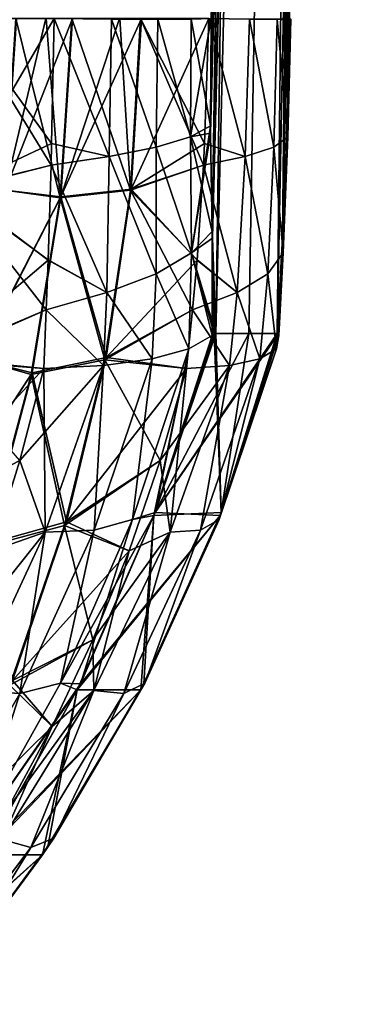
# Model space of a CAD drawing. Header units: millimetres. Extents: x -39 to 39, y -2 to 145.
# Tile 614 of 656: x 36.99 to 38.17, y 0.18 to 3.5. Entities that reach past the tile are written whole.
import ezdxf

# ---------------------------------------------------------------- set-up
doc = ezdxf.new("R2010")
doc.units = ezdxf.units.MM
doc.header["$LTSCALE"] = 65.185185
for name, color, linetype in [('193', 7, 'CONTINUOUS'), ('195', 7, 'CONTINUOUS'), ('231', 7, 'CONTINUOUS'), ('264', 7, 'CONTINUOUS'), ('265', 7, 'CONTINUOUS'), ('266', 7, 'CONTINUOUS'), ('367', 7, 'CONTINUOUS'), ('369', 7, 'CONTINUOUS'), ('370', 7, 'CONTINUOUS'), ('371', 7, 'CONTINUOUS'), ('373', 7, 'CONTINUOUS'), ('375', 7, 'CONTINUOUS'), ('376', 7, 'CONTINUOUS'), ('377', 7, 'CONTINUOUS')]:
    doc.layers.add(name, color=color, linetype=linetype)

msp = doc.modelspace()

# ---------------------------------------------------------------- linework, layer by layer
at = {"layer": '193', "linetype": 'Continuous'}
for points in [[(37.6381, 3.1404, -5.9515), (37.64, 3.5023, -5.9797), (38.0369, 18, -5.0076), (37.6381, 3.1404, -5.9515)], [(37.6382, 3.1162, -5.9479), (37.6381, 3.1404, -5.9515), (38.0369, 18, -5.0076), (37.6382, 3.1162, -5.9479)], [(37.6438, 2.7844, -5.875), (37.6382, 3.1162, -5.9479), (38.0369, 18, -5.0076), (37.6438, 2.7844, -5.875)], [(37.6444, 2.7623, -5.8687), (37.6438, 2.7844, -5.875), (38.0369, 18, -5.0076), (37.6444, 2.7623, -5.8687)], [(37.6563, 2.4394, -5.7546), (37.6444, 2.7623, -5.8687), (38.0369, 18, -5.0076), (37.6563, 2.4394, -5.7546)], [(37.7676, 2.4394, -4.9723), (37.6563, 2.4394, -5.7546), (38.0369, 18, -5.0076), (37.7676, 2.4394, -4.9723)], [(37.8626, 2.4394, -4.1877), (37.7676, 2.4394, -4.9723), (38.0369, 18, -5.0076), (37.8626, 2.4394, -4.1877)], [(37.8806, 2.7614, -4.0746), (37.8626, 2.4394, -4.1877), (38.1672, 18, -3.8915), (37.8806, 2.7614, -4.0746)], [(38.1672, 18, -3.8915), (37.8626, 2.4394, -4.1877), (38.0369, 18, -5.0076), (38.1672, 18, -3.8915)], [(37.8817, 2.7843, -4.0682), (37.8806, 2.7614, -4.0746), (38.1672, 18, -3.8915), (37.8817, 2.7843, -4.0682)], [(37.8951, 3.1153, -3.9965), (37.8817, 2.7843, -4.0682), (38.1672, 18, -3.8915), (37.8951, 3.1153, -3.9965)], [(37.8959, 3.1403, -3.993), (37.8951, 3.1153, -3.9965), (38.1672, 18, -3.8915), (37.8959, 3.1403, -3.993)], [(38.0358, 10.7311, -3.9292), (37.8959, 3.1403, -3.993), (38.1672, 18, -3.8915), (38.0358, 10.7311, -3.9292)], [(37.9051, 3.5023, -3.966), (37.8959, 3.1403, -3.993), (38.0358, 10.7311, -3.9292), (37.9051, 3.5023, -3.966)]]:
    msp.add_3dface(points, dxfattribs=at)
at = {"layer": '195', "linetype": 'Continuous'}
for points in [[(37.6381, 3.1403, 5.9513), (37.6382, 3.1153, 5.9476), (37.8739, 18, 6.1195), (37.6381, 3.1403, 5.9513)], [(37.7567, 10.7311, 6.0491), (37.6381, 3.1403, 5.9513), (37.8739, 18, 6.1195), (37.7567, 10.7311, 6.0491)], [(37.6382, 3.1153, 5.9476), (37.6438, 2.7843, 5.8749), (37.8739, 18, 6.1195), (37.6382, 3.1153, 5.9476)], [(37.6438, 2.7843, 5.8749), (37.6444, 2.7614, 5.8685), (37.8739, 18, 6.1195), (37.6438, 2.7843, 5.8749)], [(37.6444, 2.7614, 5.8685), (37.6563, 2.4394, 5.7546), (37.8739, 18, 6.1195), (37.6444, 2.7614, 5.8685)], [(37.6563, 2.4394, 5.7546), (37.7676, 2.4394, 4.972), (38.0369, 18, 5.0076), (37.6563, 2.4394, 5.7546)], [(37.8739, 18, 6.1195), (37.6563, 2.4394, 5.7546), (38.0369, 18, 5.0076), (37.8739, 18, 6.1195)], [(37.7676, 2.4394, 4.972), (37.8626, 2.4394, 4.1877), (38.0369, 18, 5.0076), (37.7676, 2.4394, 4.972)], [(37.8626, 2.4394, 4.1877), (37.8806, 2.7623, 4.0744), (38.0369, 18, 5.0076), (37.8626, 2.4394, 4.1877)], [(37.8806, 2.7623, 4.0744), (37.8817, 2.7844, 4.0681), (38.0369, 18, 5.0076), (37.8806, 2.7623, 4.0744)], [(37.8817, 2.7844, 4.0681), (37.8952, 3.1162, 3.9963), (38.0369, 18, 5.0076), (37.8817, 2.7844, 4.0681)], [(37.8952, 3.1162, 3.9963), (37.896, 3.1404, 3.9927), (38.0369, 18, 5.0076), (37.8952, 3.1162, 3.9963)], [(37.896, 3.1404, 3.9927), (37.9051, 3.5023, 3.966), (38.0369, 18, 5.0076), (37.896, 3.1404, 3.9927)], [(37.64, 3.5023, 5.9797), (37.6381, 3.1403, 5.9513), (37.7567, 10.7311, 6.0491), (37.64, 3.5023, 5.9797)]]:
    msp.add_3dface(points, dxfattribs=at)
at = {"layer": '231', "linetype": 'Continuous'}
for points in [[(37.4473, 1.8262, 5.7907), (37.6737, 1.8356, 4.0988), (37.65, 2.4377, 5.7925), (37.4473, 1.8262, 5.7907)], [(37.6431, 2.4328, 5.8288), (37.4473, 1.8262, 5.7907), (37.65, 2.4377, 5.7925), (37.6431, 2.4328, 5.8288)], [(37.6563, 2.4394, -5.7546), (37.7676, 2.4394, -4.9723), (37.4509, 1.8356, -5.7915), (37.6563, 2.4394, -5.7546)], [(37.65, 2.4377, -5.7925), (37.6563, 2.4394, -5.7546), (37.4509, 1.8356, -5.7915), (37.65, 2.4377, -5.7925)], [(37.7676, 2.4394, -4.9723), (37.8626, 2.4394, -4.1877), (37.4509, 1.8356, -5.7915), (37.7676, 2.4394, -4.9723)], [(37.8626, 2.4394, -4.1877), (37.8664, 2.4377, -4.1494), (37.4509, 1.8356, -5.7915), (37.8626, 2.4394, -4.1877)], [(37.4509, 1.8356, -5.7915), (37.8664, 2.4377, -4.1494), (37.6701, 1.8262, -4.0987), (37.4509, 1.8356, -5.7915)], [(37.6431, 2.4328, -5.8288), (37.65, 2.4377, -5.7925), (37.4509, 1.8356, -5.7915), (37.6431, 2.4328, -5.8288)], [(37.6737, 1.8356, 4.0988), (37.6563, 2.4394, 5.7546), (37.65, 2.4377, 5.7925), (37.6737, 1.8356, 4.0988)], [(37.7676, 2.4394, 4.972), (37.6563, 2.4394, 5.7546), (37.6737, 1.8356, 4.0988), (37.7676, 2.4394, 4.972)], [(37.8664, 2.4377, -4.1494), (37.869, 2.4328, -4.1125), (37.6701, 1.8262, -4.0987), (37.8664, 2.4377, -4.1494)], [(37.8626, 2.4394, 4.1877), (37.7676, 2.4394, 4.972), (37.6737, 1.8356, 4.0988), (37.8626, 2.4394, 4.1877)], [(37.8626, 2.4394, 4.1877), (37.6737, 1.8356, 4.0988), (37.8664, 2.4377, 4.1494), (37.8626, 2.4394, 4.1877)], [(37.6737, 1.8356, 4.0988), (37.869, 2.4328, 4.1125), (37.8664, 2.4377, 4.1494), (37.6737, 1.8356, 4.0988)], [(37.4509, 1.8356, -5.7915), (37.6701, 1.8262, -4.0987), (37.1989, 1.2582, -5.7253), (37.4509, 1.8356, -5.7915)], [(37.6737, 1.8356, 4.0988), (37.4473, 1.8262, 5.7907), (37.4132, 1.2582, 4.0976), (37.6737, 1.8356, 4.0988)], [(37.1989, 1.2582, -5.7253), (37.6701, 1.8262, -4.0987), (37.1886, 1.2377, -5.7223), (37.1989, 1.2582, -5.7253)], [(37.1886, 1.2377, -5.7223), (37.6701, 1.8262, -4.0987), (37.4025, 1.2377, -4.0978), (37.1886, 1.2377, -5.7223)], [(37.4025, 1.2377, 4.0978), (37.4473, 1.8262, 5.7907), (37.1886, 1.2377, 5.7223), (37.4025, 1.2377, 4.0978)], [(37.1886, 1.2377, 5.7223), (37.4473, 1.8262, 5.7907), (37.1989, 1.2582, 5.7253), (37.1886, 1.2377, 5.7223)], [(37.4025, 1.2377, -4.0978), (37.6701, 1.8262, -4.0987), (37.4132, 1.2583, -4.0976), (37.4025, 1.2377, -4.0978)], [(37.4132, 1.2582, 4.0976), (37.4473, 1.8262, 5.7907), (37.4025, 1.2377, 4.0978), (37.4132, 1.2582, 4.0976)], [(36.8887, 0.7077, -5.6313), (37.4025, 1.2377, -4.0978), (36.8718, 0.6811, -5.626), (36.8887, 0.7077, -5.6313)], [(36.8718, 0.6811, -5.626), (37.4025, 1.2377, -4.0978), (37.0715, 0.6811, -4.1088), (36.8718, 0.6811, -5.626)], [(37.0715, 0.6811, 4.1088), (37.1886, 1.2377, 5.7223), (36.8718, 0.6811, 5.626), (37.0715, 0.6811, 4.1088)], [(36.8718, 0.6811, 5.626), (37.1886, 1.2377, 5.7223), (36.8887, 0.7077, 5.6313), (36.8718, 0.6811, 5.626)], [(37.1886, 1.2377, -5.7223), (37.4025, 1.2377, -4.0978), (36.8887, 0.7077, -5.6313), (37.1886, 1.2377, -5.7223)], [(37.0715, 0.6811, -4.1088), (37.4025, 1.2377, -4.0978), (37.0893, 0.7078, -4.1081), (37.0715, 0.6811, -4.1088)], [(37.0892, 0.7077, 4.1081), (37.1886, 1.2377, 5.7223), (37.0715, 0.6811, 4.1088), (37.0892, 0.7077, 4.1081)], [(37.4025, 1.2377, 4.0978), (37.1886, 1.2377, 5.7223), (37.0892, 0.7077, 4.1081), (37.4025, 1.2377, 4.0978)], [(36.522, 0.1909, -5.5134), (37.0715, 0.6811, -4.1088), (36.4997, 0.163, -5.5061), (36.522, 0.1909, -5.5134)], [(36.4997, 0.163, -5.5061), (37.0715, 0.6811, -4.1088), (36.6811, 0.163, -4.1284), (36.4997, 0.163, -5.5061)], [(36.8718, 0.6811, -5.626), (37.0715, 0.6811, -4.1088), (36.522, 0.1909, -5.5134), (36.8718, 0.6811, -5.626)], [(36.6811, 0.163, -4.1284), (37.0715, 0.6811, -4.1088), (36.7047, 0.1911, -4.1271), (36.6811, 0.163, -4.1284)], [(37.0715, 0.6811, 4.1088), (36.8718, 0.6811, 5.626), (36.7045, 0.1909, 4.1271), (37.0715, 0.6811, 4.1088)]]:
    msp.add_3dface(points, dxfattribs=at)
at = {"layer": '264', "linetype": 'Continuous'}
for points in [[(36.797, 3.5023, -7.1831), (37.0998, 3.0074, -6.8728), (36.7687, 2.923, -7.1546), (36.797, 3.5023, -7.1831)], [(36.797, 3.5023, -7.1831), (37.1099, 3.5023, -6.904), (37.1017, 3.0812, -6.8807), (36.797, 3.5023, -7.1831)], [(37.0998, 3.0074, -6.8728), (36.797, 3.5023, -7.1831), (37.1017, 3.0812, -6.8807), (37.0998, 3.0074, -6.8728)], [(37.0998, 3.0074, -6.8728), (37.09, 2.688, -6.8249), (36.7687, 2.923, -7.1546), (37.0998, 3.0074, -6.8728)], [(36.7687, 2.923, -7.1546), (37.0837, 2.5203, -6.7911), (36.6991, 2.3511, -7.0829), (36.7687, 2.923, -7.1546)], [(37.09, 2.688, -6.8249), (37.0837, 2.5203, -6.7911), (36.7687, 2.923, -7.1546), (37.09, 2.688, -6.8249)], [(37.0837, 2.5203, -6.7911), (37.0756, 2.3218, -6.7427), (36.6991, 2.3511, -7.0829), (37.0837, 2.5203, -6.7911)], [(36.6991, 2.3511, -7.0829), (37.0756, 2.3218, -6.7427), (36.9941, 2.0116, -6.7028), (36.6991, 2.3511, -7.0829)]]:
    msp.add_3dface(points, dxfattribs=at)
at = {"layer": '265', "linetype": 'Continuous'}
for points in [[(36.9435, 2.924, 1.7062), (36.9814, 3.5023, 1.6931), (37.1306, 2.8977, 2.1677), (36.9435, 2.924, 1.7062)], [(37.1724, 3.5023, -2.1547), (37.0828, 3.5023, -1.9542), (36.9453, 2.924, -1.7114), (37.1724, 3.5023, -2.1547)], [(37.1724, 3.5023, -2.1547), (36.9453, 2.924, -1.7114), (37.1332, 2.9007, -2.1725), (37.1724, 3.5023, -2.1547)], [(37.0828, 3.5023, -1.9542), (36.9832, 3.5023, -1.6982), (36.9453, 2.924, -1.7114), (37.0828, 3.5023, -1.9542)], [(36.9814, 3.5023, 1.6931), (37.0833, 3.5023, 1.9554), (37.1306, 2.8977, 2.1677), (36.9814, 3.5023, 1.6931)], [(37.0833, 3.5023, 1.9554), (37.1701, 3.5023, 2.1498), (37.1306, 2.8977, 2.1677), (37.0833, 3.5023, 1.9554)], [(37.1306, 2.8977, 2.1677), (37.1701, 3.5023, 2.1498), (37.3676, 2.923, 2.6056), (37.1306, 2.8977, 2.1677)], [(37.4051, 3.5023, -2.5901), (37.3314, 3.5023, -2.4628), (37.1332, 2.9007, -2.1725), (37.4051, 3.5023, -2.5901)], [(37.3708, 2.9273, -2.61), (37.4051, 3.5023, -2.5901), (37.1332, 2.9007, -2.1725), (37.3708, 2.9273, -2.61)], [(37.3314, 3.5023, -2.4628), (37.1724, 3.5023, -2.1547), (37.1332, 2.9007, -2.1725), (37.3314, 3.5023, -2.4628)], [(37.1701, 3.5023, 2.1498), (37.3317, 3.5023, 2.4635), (37.3676, 2.923, 2.6056), (37.1701, 3.5023, 2.1498)], [(37.3317, 3.5023, 2.4635), (37.4023, 3.5023, 2.5854), (37.3676, 2.923, 2.6056), (37.3317, 3.5023, 2.4635)], [(37.4023, 3.5023, 2.5854), (37.6144, 3.0074, 2.9635), (37.3676, 2.923, 2.6056), (37.4023, 3.5023, 2.5854)], [(37.6323, 3.5023, -2.9359), (37.4051, 3.5023, -2.5901), (37.3708, 2.9273, -2.61), (37.6323, 3.5023, -2.9359)], [(37.6323, 3.5023, -2.9359), (37.3708, 2.9273, -2.61), (37.6183, 3.0804, -2.9565), (37.6323, 3.5023, -2.9359)], [(37.4023, 3.5023, 2.5854), (37.6323, 3.5023, 2.9359), (37.6183, 3.0812, 2.9564), (37.4023, 3.5023, 2.5854)], [(37.6144, 3.0074, 2.9635), (37.4023, 3.5023, 2.5854), (37.6183, 3.0812, 2.9564), (37.6144, 3.0074, 2.9635)], [(37.6183, 3.0804, -2.9565), (37.3708, 2.9273, -2.61), (37.6144, 3.0074, -2.9635), (37.6183, 3.0804, -2.9565)], [(37.6144, 3.0074, 2.9635), (37.5926, 2.688, 3.0073), (37.3676, 2.923, 2.6056), (37.6144, 3.0074, 2.9635)], [(37.6144, 3.0074, -2.9635), (37.3708, 2.9273, -2.61), (37.5926, 2.6873, -3.0074), (37.6144, 3.0074, -2.9635)], [(36.8496, 2.353, 1.7397), (36.9435, 2.924, 1.7062), (37.1306, 2.8977, 2.1677), (36.8496, 2.353, 1.7397)], [(36.9453, 2.924, -1.7114), (36.8515, 2.353, -1.745), (37.1332, 2.9007, -2.1725), (36.9453, 2.924, -1.7114)], [(37.2862, 2.3594, -2.6607), (37.3708, 2.9273, -2.61), (37.1332, 2.9007, -2.1725), (37.2862, 2.3594, -2.6607)], [(37.3708, 2.9273, -2.61), (37.2862, 2.3594, -2.6607), (37.5926, 2.6873, -3.0074), (37.3708, 2.9273, -2.61)], [(37.0325, 2.3013, 2.214), (36.8496, 2.353, 1.7397), (37.1306, 2.8977, 2.1677), (37.0325, 2.3013, 2.214)], [(37.1332, 2.9007, -2.1725), (36.8515, 2.353, -1.745), (37.0361, 2.3072, -2.2184), (37.1332, 2.9007, -2.1725)], [(37.0325, 2.3013, 2.214), (37.1306, 2.8977, 2.1677), (37.2817, 2.3511, 2.6569), (37.0325, 2.3013, 2.214)], [(37.2862, 2.3594, -2.6607), (37.1332, 2.9007, -2.1725), (37.0361, 2.3072, -2.2184), (37.2862, 2.3594, -2.6607)], [(37.1306, 2.8977, 2.1677), (37.3676, 2.923, 2.6056), (37.2817, 2.3511, 2.6569), (37.1306, 2.8977, 2.1677)], [(37.3676, 2.923, 2.6056), (37.5777, 2.5203, 3.0383), (37.2817, 2.3511, 2.6569), (37.3676, 2.923, 2.6056)], [(37.5926, 2.688, 3.0073), (37.5777, 2.5203, 3.0383), (37.3676, 2.923, 2.6056), (37.5926, 2.688, 3.0073)], [(37.5926, 2.6873, -3.0074), (37.2862, 2.3594, -2.6607), (37.5777, 2.5202, -3.0383), (37.5926, 2.6873, -3.0074)], [(37.5777, 2.5203, 3.0383), (37.5575, 2.3218, 3.0829), (37.2817, 2.3511, 2.6569), (37.5777, 2.5203, 3.0383)], [(37.2862, 2.3594, -2.6607), (37.5575, 2.3218, -3.0829), (37.5777, 2.5202, -3.0383), (37.2862, 2.3594, -2.6607)], [(37.152, 1.8046, -2.7411), (37.2862, 2.3594, -2.6607), (37.0361, 2.3072, -2.2184), (37.152, 1.8046, -2.7411)], [(37.152, 1.8046, -2.7411), (37.5575, 2.3218, -3.0829), (37.2862, 2.3594, -2.6607), (37.152, 1.8046, -2.7411)], [(36.7007, 1.7953, 1.7929), (36.8496, 2.353, 1.7397), (37.0325, 2.3013, 2.214), (36.7007, 1.7953, 1.7929)], [(36.8515, 2.353, -1.745), (36.7026, 1.7953, -1.7983), (37.0361, 2.3072, -2.2184), (36.8515, 2.353, -1.745)], [(37.0325, 2.3013, 2.214), (37.2817, 2.3511, 2.6569), (37.1456, 1.7926, 2.7383), (37.0325, 2.3013, 2.214)], [(37.1456, 1.7926, 2.7383), (37.2817, 2.3511, 2.6569), (37.4684, 2.0116, 3.1003), (37.1456, 1.7926, 2.7383)], [(37.2817, 2.3511, 2.6569), (37.5575, 2.3218, 3.0829), (37.4684, 2.0116, 3.1003), (37.2817, 2.3511, 2.6569)], [(36.8767, 1.7202, 2.2874), (36.7007, 1.7953, 1.7929), (37.0325, 2.3013, 2.214), (36.8767, 1.7202, 2.2874)], [(37.0361, 2.3072, -2.2184), (36.7026, 1.7953, -1.7983), (36.8819, 1.7287, -2.2914), (37.0361, 2.3072, -2.2184)], [(36.8767, 1.7202, 2.2874), (37.0325, 2.3013, 2.214), (37.1456, 1.7926, 2.7383), (36.8767, 1.7202, 2.2874)], [(37.152, 1.8046, -2.7411), (37.0361, 2.3072, -2.2184), (36.8819, 1.7287, -2.2914), (37.152, 1.8046, -2.7411)], [(37.4684, 2.0116, -3.1003), (37.5575, 2.3218, -3.0829), (37.152, 1.8046, -2.7411), (37.4684, 2.0116, -3.1003)], [(37.363, 1.7063, 3.1251), (37.1456, 1.7926, 2.7383), (37.4684, 2.0116, 3.1003), (37.363, 1.7063, 3.1251)], [(37.363, 1.7063, -3.1251), (37.4684, 2.0116, -3.1003), (37.152, 1.8046, -2.7411), (37.363, 1.7063, -3.1251)], [(36.9696, 1.2689, -2.8504), (37.152, 1.8046, -2.7411), (36.8819, 1.7287, -2.2914), (36.9696, 1.2689, -2.8504)], [(36.9696, 1.2689, -2.8504), (37.363, 1.7063, -3.1251), (37.152, 1.8046, -2.7411), (36.9696, 1.2689, -2.8504)], [(36.8767, 1.7202, 2.2874), (37.1456, 1.7926, 2.7383), (36.9605, 1.2535, 2.8489), (36.8767, 1.7202, 2.2874)], [(36.9605, 1.2535, 2.8489), (37.1456, 1.7926, 2.7383), (37.2414, 1.4069, 3.1567), (36.9605, 1.2535, 2.8489)], [(37.2414, 1.4069, 3.1567), (37.1456, 1.7926, 2.7383), (37.363, 1.7063, 3.1251), (37.2414, 1.4069, 3.1567)], [(37.2414, 1.4069, -3.1566), (37.363, 1.7063, -3.1251), (36.9696, 1.2689, -2.8504), (37.2414, 1.4069, -3.1566)], [(37.1034, 1.1144, 3.194), (36.9605, 1.2535, 2.8489), (37.2414, 1.4069, 3.1567), (37.1034, 1.1144, 3.194)], [(37.1035, 1.1145, -3.194), (37.2414, 1.4069, -3.1566), (36.9696, 1.2689, -2.8504), (37.1035, 1.1145, -3.194)], [(36.741, 0.7579, -2.9875), (37.1035, 1.1145, -3.194), (36.9696, 1.2689, -2.8504), (36.741, 0.7579, -2.9875)], [(36.9491, 0.8298, 3.2364), (36.9605, 1.2535, 2.8489), (37.1034, 1.1144, 3.194), (36.9491, 0.8298, 3.2364)], [(36.9492, 0.8299, -3.2364), (37.1035, 1.1145, -3.194), (36.741, 0.7579, -2.9875), (36.9492, 0.8299, -3.2364)]]:
    msp.add_3dface(points, dxfattribs=at)
at = {"layer": '266', "linetype": 'Continuous'}
for points in [[(37.1099, 3.5023, 6.904), (36.8009, 3.5023, 7.1794), (36.773, 2.9273, 7.1512), (37.1099, 3.5023, 6.904)], [(37.1099, 3.5023, 6.904), (36.773, 2.9273, 7.1512), (37.1017, 3.0804, 6.8806), (37.1099, 3.5023, 6.904)], [(37.1017, 3.0804, 6.8806), (36.773, 2.9273, 7.1512), (37.0998, 3.0074, 6.8728), (37.1017, 3.0804, 6.8806)], [(37.0998, 3.0074, 6.8728), (36.773, 2.9273, 7.1512), (37.09, 2.6873, 6.8247), (37.0998, 3.0074, 6.8728)], [(36.773, 2.9273, 7.1512), (36.7044, 2.3594, 7.0803), (37.09, 2.6873, 6.8247), (36.773, 2.9273, 7.1512)], [(37.09, 2.6873, 6.8247), (36.7044, 2.3594, 7.0803), (37.0837, 2.5202, 6.791), (37.09, 2.6873, 6.8247)], [(36.7044, 2.3594, 7.0803), (37.0756, 2.3218, 6.7427), (37.0837, 2.5202, 6.791), (36.7044, 2.3594, 7.0803)], [(36.5956, 1.8046, 6.9679), (37.0756, 2.3218, 6.7427), (36.7044, 2.3594, 7.0803), (36.5956, 1.8046, 6.9679)], [(36.9941, 2.0116, 6.7028), (37.0756, 2.3218, 6.7427), (36.5956, 1.8046, 6.9679), (36.9941, 2.0116, 6.7028)], [(36.8988, 1.7063, 6.6516), (36.9941, 2.0116, 6.7028), (36.5956, 1.8046, 6.9679), (36.8988, 1.7063, 6.6516)]]:
    msp.add_3dface(points, dxfattribs=at)
at = {"layer": '367', "linetype": 'Continuous'}
for points in [[(37.6323, 3.5023, -2.9359), (37.6183, 3.0804, -2.9565), (37.7553, 3.0366, -3.1966), (37.6323, 3.5023, -2.9359)], [(37.77, 3.5009, -3.1704), (37.6323, 3.5023, -2.9359), (37.7553, 3.0366, -3.1966), (37.77, 3.5009, -3.1704)], [(37.77, 3.5009, -3.1704), (37.7553, 3.0366, -3.1966), (37.8513, 3.0685, -3.4521), (37.77, 3.5009, -3.1704)], [(37.8632, 3.5004, -3.4259), (37.77, 3.5009, -3.1704), (37.8513, 3.0685, -3.4521), (37.8632, 3.5004, -3.4259)], [(37.8632, 3.5004, -3.4259), (37.8513, 3.0685, -3.4521), (37.8987, 3.1038, -3.7205), (37.8632, 3.5004, -3.4259)], [(37.9087, 3.5009, -3.6941), (37.8632, 3.5004, -3.4259), (37.8987, 3.1038, -3.7205), (37.9087, 3.5009, -3.6941)], [(37.8959, 3.1403, -3.993), (37.9051, 3.5023, -3.966), (37.9087, 3.5009, -3.6941), (37.8959, 3.1403, -3.993)], [(37.8959, 3.1403, -3.993), (37.9087, 3.5009, -3.6941), (37.8987, 3.1038, -3.7205), (37.8959, 3.1403, -3.993)], [(37.8951, 3.1153, -3.9965), (37.8959, 3.1403, -3.993), (37.8987, 3.1038, -3.7205), (37.8951, 3.1153, -3.9965)], [(37.8513, 3.0685, -3.4521), (37.8829, 2.7117, -3.7947), (37.8987, 3.1038, -3.7205), (37.8513, 3.0685, -3.4521)], [(37.8817, 2.7843, -4.0682), (37.8951, 3.1153, -3.9965), (37.8987, 3.1038, -3.7205), (37.8817, 2.7843, -4.0682)], [(37.8829, 2.7117, -3.7947), (37.8817, 2.7843, -4.0682), (37.8987, 3.1038, -3.7205), (37.8829, 2.7117, -3.7947)], [(37.6183, 3.0804, -2.9565), (37.6144, 3.0074, -2.9635), (37.7553, 3.0366, -3.1966), (37.6183, 3.0804, -2.9565)], [(37.7553, 3.0366, -3.1966), (37.8311, 2.6418, -3.5255), (37.8513, 3.0685, -3.4521), (37.7553, 3.0366, -3.1966)], [(37.8311, 2.6418, -3.5255), (37.8829, 2.7117, -3.7947), (37.8513, 3.0685, -3.4521), (37.8311, 2.6418, -3.5255)], [(37.6144, 3.0074, -2.9635), (37.728, 2.578, -3.2699), (37.7553, 3.0366, -3.1966), (37.6144, 3.0074, -2.9635)], [(37.728, 2.578, -3.2699), (37.8311, 2.6418, -3.5255), (37.7553, 3.0366, -3.1966), (37.728, 2.578, -3.2699)], [(37.6144, 3.0074, -2.9635), (37.5926, 2.6873, -3.0074), (37.728, 2.578, -3.2699), (37.6144, 3.0074, -2.9635)], [(37.8626, 2.4394, -4.1877), (37.8806, 2.7614, -4.0746), (37.8829, 2.7117, -3.7947), (37.8626, 2.4394, -4.1877)], [(37.8806, 2.7614, -4.0746), (37.8817, 2.7843, -4.0682), (37.8829, 2.7117, -3.7947), (37.8806, 2.7614, -4.0746)], [(37.8829, 2.7117, -3.7947), (37.8311, 2.6418, -3.5255), (37.8608, 2.388, -3.8415), (37.8829, 2.7117, -3.7947)], [(37.869, 2.4328, -4.1125), (37.8829, 2.7117, -3.7947), (37.8608, 2.388, -3.8415), (37.869, 2.4328, -4.1125)], [(37.8664, 2.4377, -4.1494), (37.8626, 2.4394, -4.1877), (37.8829, 2.7117, -3.7947), (37.8664, 2.4377, -4.1494)], [(37.869, 2.4328, -4.1125), (37.8664, 2.4377, -4.1494), (37.8829, 2.7117, -3.7947), (37.869, 2.4328, -4.1125)], [(37.5926, 2.6873, -3.0074), (37.5777, 2.5202, -3.0383), (37.728, 2.578, -3.2699), (37.5926, 2.6873, -3.0074)], [(37.8311, 2.6418, -3.5255), (37.728, 2.578, -3.2699), (37.8048, 2.3541, -3.5734), (37.8311, 2.6418, -3.5255)], [(37.8608, 2.388, -3.8415), (37.8311, 2.6418, -3.5255), (37.8048, 2.3541, -3.5734), (37.8608, 2.388, -3.8415)], [(37.728, 2.578, -3.2699), (37.5777, 2.5202, -3.0383), (37.7025, 2.3319, -3.3177), (37.728, 2.578, -3.2699)], [(37.8048, 2.3541, -3.5734), (37.728, 2.578, -3.2699), (37.7025, 2.3319, -3.3177), (37.8048, 2.3541, -3.5734)], [(37.5777, 2.5202, -3.0383), (37.5575, 2.3218, -3.0829), (37.7025, 2.3319, -3.3177), (37.5777, 2.5202, -3.0383)]]:
    msp.add_3dface(points, dxfattribs=at)
at = {"layer": '369', "linetype": 'Continuous'}
for points in [[(37.1017, 3.0812, -6.8807), (37.1099, 3.5023, -6.904), (37.2961, 3.0366, -6.6841), (37.1017, 3.0812, -6.8807)], [(37.1099, 3.5023, -6.904), (37.3036, 3.5009, -6.7132), (37.2961, 3.0366, -6.6841), (37.1099, 3.5023, -6.904)], [(37.3036, 3.5009, -6.7132), (37.455, 3.0685, -6.4621), (37.2961, 3.0366, -6.6841), (37.3036, 3.5009, -6.7132)], [(37.3036, 3.5009, -6.7132), (37.4598, 3.5004, -6.4905), (37.455, 3.0685, -6.4621), (37.3036, 3.5009, -6.7132)], [(37.4598, 3.5004, -6.4905), (37.5703, 3.1038, -6.2152), (37.455, 3.0685, -6.4621), (37.4598, 3.5004, -6.4905)], [(37.4598, 3.5004, -6.4905), (37.5731, 3.5009, -6.2433), (37.5703, 3.1038, -6.2152), (37.4598, 3.5004, -6.4905)], [(37.64, 3.5023, -5.9797), (37.6381, 3.1404, -5.9515), (37.5703, 3.1038, -6.2152), (37.64, 3.5023, -5.9797)], [(37.5731, 3.5009, -6.2433), (37.64, 3.5023, -5.9797), (37.5703, 3.1038, -6.2152), (37.5731, 3.5009, -6.2433)], [(37.6381, 3.1404, -5.9515), (37.5742, 2.7117, -6.1395), (37.5703, 3.1038, -6.2152), (37.6381, 3.1404, -5.9515)], [(37.6381, 3.1404, -5.9515), (37.6382, 3.1162, -5.9479), (37.5742, 2.7117, -6.1395), (37.6381, 3.1404, -5.9515)], [(37.5703, 3.1038, -6.2152), (37.5742, 2.7117, -6.1395), (37.455, 3.0685, -6.4621), (37.5703, 3.1038, -6.2152)], [(37.6382, 3.1162, -5.9479), (37.6438, 2.7844, -5.875), (37.5742, 2.7117, -6.1395), (37.6382, 3.1162, -5.9479)], [(37.0998, 3.0074, -6.8728), (37.1017, 3.0812, -6.8807), (37.2961, 3.0366, -6.6841), (37.0998, 3.0074, -6.8728)], [(37.455, 3.0685, -6.4621), (37.4545, 2.6418, -6.3861), (37.2961, 3.0366, -6.6841), (37.455, 3.0685, -6.4621)], [(37.5742, 2.7117, -6.1395), (37.4545, 2.6418, -6.3861), (37.455, 3.0685, -6.4621), (37.5742, 2.7117, -6.1395)], [(37.2887, 2.578, -6.6063), (37.0998, 3.0074, -6.8728), (37.2961, 3.0366, -6.6841), (37.2887, 2.578, -6.6063)], [(37.4545, 2.6418, -6.3861), (37.2887, 2.578, -6.6063), (37.2961, 3.0366, -6.6841), (37.4545, 2.6418, -6.3861)], [(37.09, 2.688, -6.8249), (37.0998, 3.0074, -6.8728), (37.2887, 2.578, -6.6063), (37.09, 2.688, -6.8249)], [(37.6438, 2.7844, -5.875), (37.6431, 2.4328, -5.8288), (37.5742, 2.7117, -6.1395), (37.6438, 2.7844, -5.875)], [(37.6438, 2.7844, -5.875), (37.65, 2.4377, -5.7925), (37.6431, 2.4328, -5.8288), (37.6438, 2.7844, -5.875)], [(37.6438, 2.7844, -5.875), (37.6444, 2.7623, -5.8687), (37.6563, 2.4394, -5.7546), (37.6438, 2.7844, -5.875)], [(37.6438, 2.7844, -5.875), (37.6563, 2.4394, -5.7546), (37.65, 2.4377, -5.7925), (37.6438, 2.7844, -5.875)], [(37.4545, 2.6418, -6.3861), (37.5742, 2.7117, -6.1395), (37.565, 2.3882, -6.0885), (37.4545, 2.6418, -6.3861)], [(37.5742, 2.7117, -6.1395), (37.6431, 2.4328, -5.8288), (37.565, 2.3882, -6.0885), (37.5742, 2.7117, -6.1395)], [(37.0837, 2.5203, -6.7911), (37.09, 2.688, -6.8249), (37.2887, 2.578, -6.6063), (37.0837, 2.5203, -6.7911)], [(37.2887, 2.578, -6.6063), (37.4545, 2.6418, -6.3861), (37.4415, 2.3541, -6.333), (37.2887, 2.578, -6.6063)], [(37.4415, 2.3541, -6.333), (37.4545, 2.6418, -6.3861), (37.565, 2.3882, -6.0885), (37.4415, 2.3541, -6.333)], [(37.0837, 2.5203, -6.7911), (37.2887, 2.578, -6.6063), (37.2765, 2.3318, -6.5535), (37.0837, 2.5203, -6.7911)], [(37.2765, 2.3318, -6.5535), (37.2887, 2.578, -6.6063), (37.4415, 2.3541, -6.333), (37.2765, 2.3318, -6.5535)], [(37.0756, 2.3218, -6.7427), (37.0837, 2.5203, -6.7911), (37.2765, 2.3318, -6.5535), (37.0756, 2.3218, -6.7427)]]:
    msp.add_3dface(points, dxfattribs=at)
at = {"layer": '370', "linetype": 'Continuous'}
for points in [[(37.6431, 2.4328, -5.8288), (37.4509, 1.8356, -5.7915), (37.565, 2.3882, -6.0885), (37.6431, 2.4328, -5.8288)], [(37.565, 2.3882, -6.0885), (37.4509, 1.8356, -5.7915), (37.3753, 1.8123, -6.0508), (37.565, 2.3882, -6.0885)], [(37.4415, 2.3541, -6.333), (37.565, 2.3882, -6.0885), (37.3753, 1.8123, -6.0508), (37.4415, 2.3541, -6.333)], [(37.0756, 2.3218, -6.7427), (37.2765, 2.3318, -6.5535), (37.0799, 1.7703, -6.5111), (37.0756, 2.3218, -6.7427)], [(37.0799, 1.7703, -6.5111), (37.2765, 2.3318, -6.5535), (37.2451, 1.7769, -6.2922), (37.0799, 1.7703, -6.5111)], [(37.2765, 2.3318, -6.5535), (37.4415, 2.3541, -6.333), (37.2451, 1.7769, -6.2922), (37.2765, 2.3318, -6.5535)], [(37.2451, 1.7769, -6.2922), (37.4415, 2.3541, -6.333), (37.3753, 1.8123, -6.0508), (37.2451, 1.7769, -6.2922)], [(36.9941, 2.0116, -6.7028), (37.0756, 2.3218, -6.7427), (37.0799, 1.7703, -6.5111), (36.9941, 2.0116, -6.7028)], [(36.8987, 1.7063, -6.6516), (36.9941, 2.0116, -6.7028), (37.0799, 1.7703, -6.5111), (36.8987, 1.7063, -6.6516)], [(37.4509, 1.8356, -5.7915), (37.1989, 1.2582, -5.7253), (37.3753, 1.8123, -6.0508), (37.4509, 1.8356, -5.7915)], [(37.1989, 1.2582, -5.7253), (37.1321, 1.2599, -5.9862), (37.3753, 1.8123, -6.0508), (37.1989, 1.2582, -5.7253)], [(37.1321, 1.2599, -5.9862), (37.2451, 1.7769, -6.2922), (37.3753, 1.8123, -6.0508), (37.1321, 1.2599, -5.9862)], [(36.8319, 1.2353, -6.4427), (36.8987, 1.7063, -6.6516), (37.0799, 1.7703, -6.5111), (36.8319, 1.2353, -6.4427)], [(36.8319, 1.2353, -6.4427), (37.0799, 1.7703, -6.5111), (36.995, 1.2255, -6.2244), (36.8319, 1.2353, -6.4427)], [(36.995, 1.2255, -6.2244), (37.0799, 1.7703, -6.5111), (37.2451, 1.7769, -6.2922), (36.995, 1.2255, -6.2244)], [(36.995, 1.2255, -6.2244), (37.2451, 1.7769, -6.2922), (37.1321, 1.2599, -5.9862), (36.995, 1.2255, -6.2244)], [(36.6945, 0.7061, -6.1328), (36.8319, 1.2353, -6.4427), (36.995, 1.2255, -6.2244), (36.6945, 0.7061, -6.1328)], [(37.1886, 1.2377, -5.7223), (36.8384, 0.7373, -5.8977), (37.1321, 1.2599, -5.9862), (37.1886, 1.2377, -5.7223)], [(36.8384, 0.7373, -5.8977), (36.995, 1.2255, -6.2244), (37.1321, 1.2599, -5.9862), (36.8384, 0.7373, -5.8977)], [(37.1886, 1.2377, -5.7223), (36.8887, 0.7077, -5.6313), (36.8384, 0.7373, -5.8977), (37.1886, 1.2377, -5.7223)], [(37.1989, 1.2582, -5.7253), (37.1886, 1.2377, -5.7223), (37.1321, 1.2599, -5.9862), (37.1989, 1.2582, -5.7253)], [(36.6945, 0.7061, -6.1328), (36.995, 1.2255, -6.2244), (36.8384, 0.7373, -5.8977), (36.6945, 0.7061, -6.1328)]]:
    msp.add_3dface(points, dxfattribs=at)
at = {"layer": '371', "linetype": 'Continuous'}
for points in [[(37.6701, 1.8262, -4.0987), (37.869, 2.4328, -4.1125), (37.8608, 2.388, -3.8415), (37.6701, 1.8262, -4.0987)], [(37.6701, 1.8262, -4.0987), (37.8608, 2.388, -3.8415), (37.6678, 1.8123, -3.8288), (37.6701, 1.8262, -4.0987)], [(37.8608, 2.388, -3.8415), (37.8048, 2.3541, -3.5734), (37.6678, 1.8123, -3.8288), (37.8608, 2.388, -3.8415)], [(37.5575, 2.3218, -3.0829), (37.4684, 2.0116, -3.1003), (37.7025, 2.3319, -3.3177), (37.5575, 2.3218, -3.0829)], [(37.7025, 2.3319, -3.3177), (37.4684, 2.0116, -3.1003), (37.5016, 1.7703, -3.3078), (37.7025, 2.3319, -3.3177)], [(37.6045, 1.7769, -3.5619), (37.7025, 2.3319, -3.3177), (37.5016, 1.7703, -3.3078), (37.6045, 1.7769, -3.5619)], [(37.8048, 2.3541, -3.5734), (37.7025, 2.3319, -3.3177), (37.6045, 1.7769, -3.5619), (37.8048, 2.3541, -3.5734)], [(37.6678, 1.8123, -3.8288), (37.8048, 2.3541, -3.5734), (37.6045, 1.7769, -3.5619), (37.6678, 1.8123, -3.8288)], [(37.4684, 2.0116, -3.1003), (37.363, 1.7063, -3.1251), (37.5016, 1.7703, -3.3078), (37.4684, 2.0116, -3.1003)], [(37.4132, 1.2583, -4.0976), (37.6701, 1.8262, -4.0987), (37.4162, 1.2599, -3.8283), (37.4132, 1.2583, -4.0976)], [(37.4162, 1.2599, -3.8283), (37.6701, 1.8262, -4.0987), (37.6678, 1.8123, -3.8288), (37.4162, 1.2599, -3.8283)], [(37.4162, 1.2599, -3.8283), (37.6678, 1.8123, -3.8288), (37.6045, 1.7769, -3.5619), (37.4162, 1.2599, -3.8283)], [(37.363, 1.7063, -3.1251), (37.2414, 1.4069, -3.1566), (37.5016, 1.7703, -3.3078), (37.363, 1.7063, -3.1251)], [(37.2414, 1.4069, -3.1566), (37.2443, 1.2353, -3.3097), (37.5016, 1.7703, -3.3078), (37.2414, 1.4069, -3.1566)], [(37.2443, 1.2353, -3.3097), (37.3454, 1.2255, -3.5627), (37.5016, 1.7703, -3.3078), (37.2443, 1.2353, -3.3097)], [(37.3454, 1.2255, -3.5627), (37.4162, 1.2599, -3.8283), (37.6045, 1.7769, -3.5619), (37.3454, 1.2255, -3.5627)], [(37.3454, 1.2255, -3.5627), (37.6045, 1.7769, -3.5619), (37.5016, 1.7703, -3.3078), (37.3454, 1.2255, -3.5627)], [(37.2414, 1.4069, -3.1566), (37.1035, 1.1145, -3.194), (37.2443, 1.2353, -3.3097), (37.2414, 1.4069, -3.1566)], [(36.9492, 0.8299, -3.2364), (36.935, 0.7327, -3.3211), (37.2443, 1.2353, -3.3097), (36.9492, 0.8299, -3.2364)], [(36.935, 0.7327, -3.3211), (37.0315, 0.7061, -3.5734), (37.2443, 1.2353, -3.3097), (36.935, 0.7327, -3.3211)], [(37.1035, 1.1145, -3.194), (36.9492, 0.8299, -3.2364), (37.2443, 1.2353, -3.3097), (37.1035, 1.1145, -3.194)], [(37.0315, 0.7061, -3.5734), (37.3454, 1.2255, -3.5627), (37.2443, 1.2353, -3.3097), (37.0315, 0.7061, -3.5734)], [(37.0893, 0.7078, -4.1081), (37.4025, 1.2377, -4.0978), (37.1096, 0.7373, -3.8378), (37.0893, 0.7078, -4.1081)], [(37.1096, 0.7373, -3.8378), (37.4132, 1.2583, -4.0976), (37.4162, 1.2599, -3.8283), (37.1096, 0.7373, -3.8378)], [(37.1096, 0.7373, -3.8378), (37.4162, 1.2599, -3.8283), (37.3454, 1.2255, -3.5627), (37.1096, 0.7373, -3.8378)], [(37.4025, 1.2377, -4.0978), (37.4132, 1.2583, -4.0976), (37.1096, 0.7373, -3.8378), (37.4025, 1.2377, -4.0978)], [(37.0315, 0.7061, -3.5734), (37.1096, 0.7373, -3.8378), (37.3454, 1.2255, -3.5627), (37.0315, 0.7061, -3.5734)], [(36.667, 0.2239, -3.5918), (37.0315, 0.7061, -3.5734), (36.935, 0.7327, -3.3211), (36.667, 0.2239, -3.5918)], [(36.7519, 0.2497, -3.855), (37.0893, 0.7078, -4.1081), (37.1096, 0.7373, -3.8378), (36.7519, 0.2497, -3.855)], [(36.7519, 0.2497, -3.855), (37.1096, 0.7373, -3.8378), (37.0315, 0.7061, -3.5734), (36.7519, 0.2497, -3.855)], [(36.667, 0.2239, -3.5918), (36.7519, 0.2497, -3.855), (37.0315, 0.7061, -3.5734), (36.667, 0.2239, -3.5918)], [(37.0715, 0.6811, -4.1088), (37.0893, 0.7078, -4.1081), (36.7519, 0.2497, -3.855), (37.0715, 0.6811, -4.1088)], [(36.7047, 0.1911, -4.1271), (37.0715, 0.6811, -4.1088), (36.7519, 0.2497, -3.855), (36.7047, 0.1911, -4.1271)]]:
    msp.add_3dface(points, dxfattribs=at)
at = {"layer": '373', "linetype": 'Continuous'}
for points in [[(37.6183, 3.0812, 2.9564), (37.6323, 3.5023, 2.9359), (37.7553, 3.0366, 3.1966), (37.6183, 3.0812, 2.9564)], [(37.6323, 3.5023, 2.9359), (37.77, 3.5009, 3.1704), (37.7553, 3.0366, 3.1966), (37.6323, 3.5023, 2.9359)], [(37.77, 3.5009, 3.1704), (37.8513, 3.0685, 3.4521), (37.7553, 3.0366, 3.1966), (37.77, 3.5009, 3.1704)], [(37.77, 3.5009, 3.1704), (37.8632, 3.5004, 3.4259), (37.8513, 3.0685, 3.4521), (37.77, 3.5009, 3.1704)], [(37.8632, 3.5004, 3.4259), (37.8987, 3.1038, 3.7205), (37.8513, 3.0685, 3.4521), (37.8632, 3.5004, 3.4259)], [(37.8632, 3.5004, 3.4259), (37.9087, 3.5009, 3.6941), (37.8987, 3.1038, 3.7205), (37.8632, 3.5004, 3.4259)], [(37.9051, 3.5023, 3.966), (37.896, 3.1404, 3.9927), (37.8987, 3.1038, 3.7205), (37.9051, 3.5023, 3.966)], [(37.9087, 3.5009, 3.6941), (37.9051, 3.5023, 3.966), (37.8987, 3.1038, 3.7205), (37.9087, 3.5009, 3.6941)], [(37.896, 3.1404, 3.9927), (37.8952, 3.1162, 3.9963), (37.8829, 2.7117, 3.7947), (37.896, 3.1404, 3.9927)], [(37.896, 3.1404, 3.9927), (37.8829, 2.7117, 3.7947), (37.8987, 3.1038, 3.7205), (37.896, 3.1404, 3.9927)], [(37.8987, 3.1038, 3.7205), (37.8829, 2.7117, 3.7947), (37.8513, 3.0685, 3.4521), (37.8987, 3.1038, 3.7205)], [(37.8952, 3.1162, 3.9963), (37.8817, 2.7844, 4.0681), (37.8829, 2.7117, 3.7947), (37.8952, 3.1162, 3.9963)], [(37.6144, 3.0074, 2.9635), (37.6183, 3.0812, 2.9564), (37.7553, 3.0366, 3.1966), (37.6144, 3.0074, 2.9635)], [(37.8513, 3.0685, 3.4521), (37.8311, 2.6418, 3.5255), (37.7553, 3.0366, 3.1966), (37.8513, 3.0685, 3.4521)], [(37.8829, 2.7117, 3.7947), (37.8311, 2.6418, 3.5255), (37.8513, 3.0685, 3.4521), (37.8829, 2.7117, 3.7947)], [(37.728, 2.578, 3.2699), (37.6144, 3.0074, 2.9635), (37.7553, 3.0366, 3.1966), (37.728, 2.578, 3.2699)], [(37.8311, 2.6418, 3.5255), (37.728, 2.578, 3.2699), (37.7553, 3.0366, 3.1966), (37.8311, 2.6418, 3.5255)], [(37.5926, 2.688, 3.0073), (37.6144, 3.0074, 2.9635), (37.728, 2.578, 3.2699), (37.5926, 2.688, 3.0073)], [(37.8817, 2.7844, 4.0681), (37.8806, 2.7623, 4.0744), (37.8626, 2.4394, 4.1877), (37.8817, 2.7844, 4.0681)], [(37.8817, 2.7844, 4.0681), (37.8626, 2.4394, 4.1877), (37.8664, 2.4377, 4.1494), (37.8817, 2.7844, 4.0681)], [(37.869, 2.4328, 4.1125), (37.8817, 2.7844, 4.0681), (37.8664, 2.4377, 4.1494), (37.869, 2.4328, 4.1125)], [(37.8817, 2.7844, 4.0681), (37.869, 2.4328, 4.1125), (37.8829, 2.7117, 3.7947), (37.8817, 2.7844, 4.0681)], [(37.8311, 2.6418, 3.5255), (37.8829, 2.7117, 3.7947), (37.8609, 2.3882, 3.8415), (37.8311, 2.6418, 3.5255)], [(37.8829, 2.7117, 3.7947), (37.869, 2.4328, 4.1125), (37.8609, 2.3882, 3.8415), (37.8829, 2.7117, 3.7947)], [(37.5777, 2.5203, 3.0383), (37.5926, 2.688, 3.0073), (37.728, 2.578, 3.2699), (37.5777, 2.5203, 3.0383)], [(37.728, 2.578, 3.2699), (37.8311, 2.6418, 3.5255), (37.8048, 2.3541, 3.5734), (37.728, 2.578, 3.2699)], [(37.8048, 2.3541, 3.5734), (37.8311, 2.6418, 3.5255), (37.8609, 2.3882, 3.8415), (37.8048, 2.3541, 3.5734)], [(37.5777, 2.5203, 3.0383), (37.728, 2.578, 3.2699), (37.7025, 2.3318, 3.3177), (37.5777, 2.5203, 3.0383)], [(37.7025, 2.3318, 3.3177), (37.728, 2.578, 3.2699), (37.8048, 2.3541, 3.5734), (37.7025, 2.3318, 3.3177)], [(37.5575, 2.3218, 3.0829), (37.5777, 2.5203, 3.0383), (37.7025, 2.3318, 3.3177), (37.5575, 2.3218, 3.0829)]]:
    msp.add_3dface(points, dxfattribs=at)
at = {"layer": '375', "linetype": 'Continuous'}
for points in [[(37.1099, 3.5023, 6.904), (37.1017, 3.0804, 6.8806), (37.2961, 3.0366, 6.6841), (37.1099, 3.5023, 6.904)], [(37.3036, 3.5009, 6.7132), (37.1099, 3.5023, 6.904), (37.2961, 3.0366, 6.6841), (37.3036, 3.5009, 6.7132)], [(37.3036, 3.5009, 6.7132), (37.2961, 3.0366, 6.6841), (37.455, 3.0685, 6.4621), (37.3036, 3.5009, 6.7132)], [(37.4598, 3.5004, 6.4905), (37.3036, 3.5009, 6.7132), (37.455, 3.0685, 6.4621), (37.4598, 3.5004, 6.4905)], [(37.4598, 3.5004, 6.4905), (37.455, 3.0685, 6.4621), (37.5703, 3.1038, 6.2152), (37.4598, 3.5004, 6.4905)], [(37.5731, 3.5009, 6.2433), (37.4598, 3.5004, 6.4905), (37.5703, 3.1038, 6.2152), (37.5731, 3.5009, 6.2433)], [(37.6381, 3.1403, 5.9513), (37.5731, 3.5009, 6.2433), (37.5703, 3.1038, 6.2152), (37.6381, 3.1403, 5.9513)], [(37.6381, 3.1403, 5.9513), (37.64, 3.5023, 5.9797), (37.5731, 3.5009, 6.2433), (37.6381, 3.1403, 5.9513)], [(37.6382, 3.1153, 5.9476), (37.6381, 3.1403, 5.9513), (37.5703, 3.1038, 6.2152), (37.6382, 3.1153, 5.9476)], [(37.455, 3.0685, 6.4621), (37.5742, 2.7117, 6.1395), (37.5703, 3.1038, 6.2152), (37.455, 3.0685, 6.4621)], [(37.6438, 2.7843, 5.8749), (37.6382, 3.1153, 5.9476), (37.5703, 3.1038, 6.2152), (37.6438, 2.7843, 5.8749)], [(37.5742, 2.7117, 6.1395), (37.6438, 2.7843, 5.8749), (37.5703, 3.1038, 6.2152), (37.5742, 2.7117, 6.1395)], [(37.1017, 3.0804, 6.8806), (37.0998, 3.0074, 6.8728), (37.2961, 3.0366, 6.6841), (37.1017, 3.0804, 6.8806)], [(37.2961, 3.0366, 6.6841), (37.4545, 2.6418, 6.3861), (37.455, 3.0685, 6.4621), (37.2961, 3.0366, 6.6841)], [(37.4545, 2.6418, 6.3861), (37.5742, 2.7117, 6.1395), (37.455, 3.0685, 6.4621), (37.4545, 2.6418, 6.3861)], [(37.0998, 3.0074, 6.8728), (37.2887, 2.578, 6.6063), (37.2961, 3.0366, 6.6841), (37.0998, 3.0074, 6.8728)], [(37.2887, 2.578, 6.6063), (37.4545, 2.6418, 6.3861), (37.2961, 3.0366, 6.6841), (37.2887, 2.578, 6.6063)], [(37.0998, 3.0074, 6.8728), (37.09, 2.6873, 6.8247), (37.2887, 2.578, 6.6063), (37.0998, 3.0074, 6.8728)], [(37.6444, 2.7614, 5.8685), (37.6438, 2.7843, 5.8749), (37.5742, 2.7117, 6.1395), (37.6444, 2.7614, 5.8685)], [(37.6563, 2.4394, 5.7546), (37.6444, 2.7614, 5.8685), (37.5742, 2.7117, 6.1395), (37.6563, 2.4394, 5.7546)], [(37.5742, 2.7117, 6.1395), (37.4545, 2.6418, 6.3861), (37.565, 2.388, 6.0885), (37.5742, 2.7117, 6.1395)], [(37.6431, 2.4328, 5.8288), (37.5742, 2.7117, 6.1395), (37.565, 2.388, 6.0885), (37.6431, 2.4328, 5.8288)], [(37.65, 2.4377, 5.7925), (37.6563, 2.4394, 5.7546), (37.5742, 2.7117, 6.1395), (37.65, 2.4377, 5.7925)], [(37.6431, 2.4328, 5.8288), (37.65, 2.4377, 5.7925), (37.5742, 2.7117, 6.1395), (37.6431, 2.4328, 5.8288)], [(37.09, 2.6873, 6.8247), (37.0837, 2.5202, 6.791), (37.2887, 2.578, 6.6063), (37.09, 2.6873, 6.8247)], [(37.4545, 2.6418, 6.3861), (37.2887, 2.578, 6.6063), (37.4415, 2.3541, 6.333), (37.4545, 2.6418, 6.3861)], [(37.565, 2.388, 6.0885), (37.4545, 2.6418, 6.3861), (37.4415, 2.3541, 6.333), (37.565, 2.388, 6.0885)], [(37.2887, 2.578, 6.6063), (37.0837, 2.5202, 6.791), (37.2765, 2.3319, 6.5535), (37.2887, 2.578, 6.6063)], [(37.4415, 2.3541, 6.333), (37.2887, 2.578, 6.6063), (37.2765, 2.3319, 6.5535), (37.4415, 2.3541, 6.333)], [(37.0837, 2.5202, 6.791), (37.0756, 2.3218, 6.7427), (37.2765, 2.3319, 6.5535), (37.0837, 2.5202, 6.791)]]:
    msp.add_3dface(points, dxfattribs=at)
at = {"layer": '376', "linetype": 'Continuous'}
for points in [[(37.869, 2.4328, 4.1125), (37.6737, 1.8356, 4.0988), (37.8609, 2.3882, 3.8415), (37.869, 2.4328, 4.1125)], [(37.8609, 2.3882, 3.8415), (37.6737, 1.8356, 4.0988), (37.6678, 1.8123, 3.8288), (37.8609, 2.3882, 3.8415)], [(37.8048, 2.3541, 3.5734), (37.8609, 2.3882, 3.8415), (37.6678, 1.8123, 3.8288), (37.8048, 2.3541, 3.5734)], [(37.5575, 2.3218, 3.0829), (37.7025, 2.3318, 3.3177), (37.5016, 1.7703, 3.3078), (37.5575, 2.3218, 3.0829)], [(37.5016, 1.7703, 3.3078), (37.7025, 2.3318, 3.3177), (37.6045, 1.7769, 3.5619), (37.5016, 1.7703, 3.3078)], [(37.7025, 2.3318, 3.3177), (37.8048, 2.3541, 3.5734), (37.6045, 1.7769, 3.5619), (37.7025, 2.3318, 3.3177)], [(37.6045, 1.7769, 3.5619), (37.8048, 2.3541, 3.5734), (37.6678, 1.8123, 3.8288), (37.6045, 1.7769, 3.5619)], [(37.4684, 2.0116, 3.1003), (37.5575, 2.3218, 3.0829), (37.5016, 1.7703, 3.3078), (37.4684, 2.0116, 3.1003)], [(37.363, 1.7063, 3.1251), (37.4684, 2.0116, 3.1003), (37.5016, 1.7703, 3.3078), (37.363, 1.7063, 3.1251)], [(37.6737, 1.8356, 4.0988), (37.4132, 1.2582, 4.0976), (37.6678, 1.8123, 3.8288), (37.6737, 1.8356, 4.0988)], [(37.4132, 1.2582, 4.0976), (37.4162, 1.2599, 3.8283), (37.6678, 1.8123, 3.8288), (37.4132, 1.2582, 4.0976)], [(37.4162, 1.2599, 3.8283), (37.6045, 1.7769, 3.5619), (37.6678, 1.8123, 3.8288), (37.4162, 1.2599, 3.8283)], [(37.2443, 1.2353, 3.3097), (37.363, 1.7063, 3.1251), (37.5016, 1.7703, 3.3078), (37.2443, 1.2353, 3.3097)], [(37.2443, 1.2353, 3.3097), (37.5016, 1.7703, 3.3078), (37.3454, 1.2255, 3.5627), (37.2443, 1.2353, 3.3097)], [(37.3454, 1.2255, 3.5627), (37.5016, 1.7703, 3.3078), (37.6045, 1.7769, 3.5619), (37.3454, 1.2255, 3.5627)], [(37.3454, 1.2255, 3.5627), (37.6045, 1.7769, 3.5619), (37.4162, 1.2599, 3.8283), (37.3454, 1.2255, 3.5627)], [(37.2414, 1.4069, 3.1567), (37.363, 1.7063, 3.1251), (37.2443, 1.2353, 3.3097), (37.2414, 1.4069, 3.1567)], [(37.1034, 1.1144, 3.194), (37.2414, 1.4069, 3.1567), (37.2443, 1.2353, 3.3097), (37.1034, 1.1144, 3.194)], [(36.935, 0.7327, 3.3211), (37.1034, 1.1144, 3.194), (37.2443, 1.2353, 3.3097), (36.935, 0.7327, 3.3211)], [(36.935, 0.7327, 3.3211), (37.2443, 1.2353, 3.3097), (37.0315, 0.7061, 3.5734), (36.935, 0.7327, 3.3211)], [(37.0315, 0.7061, 3.5734), (37.2443, 1.2353, 3.3097), (37.3454, 1.2255, 3.5627), (37.0315, 0.7061, 3.5734)], [(37.4025, 1.2377, 4.0978), (37.0892, 0.7077, 4.1081), (37.1096, 0.7373, 3.8378), (37.4025, 1.2377, 4.0978)], [(37.4025, 1.2377, 4.0978), (37.1096, 0.7373, 3.8378), (37.4162, 1.2599, 3.8283), (37.4025, 1.2377, 4.0978)], [(37.1096, 0.7373, 3.8378), (37.3454, 1.2255, 3.5627), (37.4162, 1.2599, 3.8283), (37.1096, 0.7373, 3.8378)], [(37.4132, 1.2582, 4.0976), (37.4025, 1.2377, 4.0978), (37.4162, 1.2599, 3.8283), (37.4132, 1.2582, 4.0976)], [(37.0315, 0.7061, 3.5734), (37.3454, 1.2255, 3.5627), (37.1096, 0.7373, 3.8378), (37.0315, 0.7061, 3.5734)], [(36.9491, 0.8298, 3.2364), (37.1034, 1.1144, 3.194), (36.935, 0.7327, 3.3211), (36.9491, 0.8298, 3.2364)], [(36.667, 0.224, 3.5918), (36.935, 0.7327, 3.3211), (37.0315, 0.7061, 3.5734), (36.667, 0.224, 3.5918)], [(37.0715, 0.6811, 4.1088), (36.7519, 0.2497, 3.855), (37.1096, 0.7373, 3.8378), (37.0715, 0.6811, 4.1088)], [(36.7519, 0.2497, 3.855), (37.0315, 0.7061, 3.5734), (37.1096, 0.7373, 3.8378), (36.7519, 0.2497, 3.855)], [(37.0892, 0.7077, 4.1081), (37.0715, 0.6811, 4.1088), (37.1096, 0.7373, 3.8378), (37.0892, 0.7077, 4.1081)], [(36.667, 0.224, 3.5918), (37.0315, 0.7061, 3.5734), (36.7519, 0.2497, 3.855), (36.667, 0.224, 3.5918)], [(37.0715, 0.6811, 4.1088), (36.7045, 0.1909, 4.1271), (36.7519, 0.2497, 3.855), (37.0715, 0.6811, 4.1088)]]:
    msp.add_3dface(points, dxfattribs=at)
at = {"layer": '377', "linetype": 'Continuous'}
for points in [[(37.4473, 1.8262, 5.7907), (37.6431, 2.4328, 5.8288), (37.565, 2.388, 6.0885), (37.4473, 1.8262, 5.7907)], [(37.4473, 1.8262, 5.7907), (37.565, 2.388, 6.0885), (37.3753, 1.8123, 6.0508), (37.4473, 1.8262, 5.7907)], [(37.565, 2.388, 6.0885), (37.4415, 2.3541, 6.333), (37.3753, 1.8123, 6.0508), (37.565, 2.388, 6.0885)], [(37.0756, 2.3218, 6.7427), (36.9941, 2.0116, 6.7028), (37.2765, 2.3319, 6.5535), (37.0756, 2.3218, 6.7427)], [(37.2765, 2.3319, 6.5535), (36.9941, 2.0116, 6.7028), (37.0799, 1.7703, 6.5111), (37.2765, 2.3319, 6.5535)], [(37.2451, 1.7769, 6.2922), (37.2765, 2.3319, 6.5535), (37.0799, 1.7703, 6.5111), (37.2451, 1.7769, 6.2922)], [(37.4415, 2.3541, 6.333), (37.2765, 2.3319, 6.5535), (37.2451, 1.7769, 6.2922), (37.4415, 2.3541, 6.333)], [(37.3753, 1.8123, 6.0508), (37.4415, 2.3541, 6.333), (37.2451, 1.7769, 6.2922), (37.3753, 1.8123, 6.0508)], [(36.9941, 2.0116, 6.7028), (36.8988, 1.7063, 6.6516), (37.0799, 1.7703, 6.5111), (36.9941, 2.0116, 6.7028)], [(37.1989, 1.2582, 5.7253), (37.4473, 1.8262, 5.7907), (37.1321, 1.2599, 5.9862), (37.1989, 1.2582, 5.7253)], [(37.1321, 1.2599, 5.9862), (37.4473, 1.8262, 5.7907), (37.3753, 1.8123, 6.0508), (37.1321, 1.2599, 5.9862)], [(37.1321, 1.2599, 5.9862), (37.3753, 1.8123, 6.0508), (37.2451, 1.7769, 6.2922), (37.1321, 1.2599, 5.9862)], [(36.8988, 1.7063, 6.6516), (36.7895, 1.4069, 6.5897), (37.0799, 1.7703, 6.5111), (36.8988, 1.7063, 6.6516)], [(36.7895, 1.4069, 6.5897), (36.8319, 1.2353, 6.4427), (37.0799, 1.7703, 6.5111), (36.7895, 1.4069, 6.5897)], [(36.8319, 1.2353, 6.4427), (36.995, 1.2255, 6.2244), (37.0799, 1.7703, 6.5111), (36.8319, 1.2353, 6.4427)], [(36.995, 1.2255, 6.2244), (37.1321, 1.2599, 5.9862), (37.2451, 1.7769, 6.2922), (36.995, 1.2255, 6.2244)], [(36.995, 1.2255, 6.2244), (37.2451, 1.7769, 6.2922), (37.0799, 1.7703, 6.5111), (36.995, 1.2255, 6.2244)], [(36.6945, 0.7061, 6.1328), (36.995, 1.2255, 6.2244), (36.8319, 1.2353, 6.4427), (36.6945, 0.7061, 6.1328)], [(36.8384, 0.7373, 5.8977), (37.1989, 1.2582, 5.7253), (37.1321, 1.2599, 5.9862), (36.8384, 0.7373, 5.8977)], [(36.8384, 0.7373, 5.8977), (37.1321, 1.2599, 5.9862), (36.995, 1.2255, 6.2244), (36.8384, 0.7373, 5.8977)], [(37.1886, 1.2377, 5.7223), (37.1989, 1.2582, 5.7253), (36.8384, 0.7373, 5.8977), (37.1886, 1.2377, 5.7223)], [(36.8887, 0.7077, 5.6313), (37.1886, 1.2377, 5.7223), (36.8384, 0.7373, 5.8977), (36.8887, 0.7077, 5.6313)], [(36.6945, 0.7061, 6.1328), (36.8384, 0.7373, 5.8977), (36.995, 1.2255, 6.2244), (36.6945, 0.7061, 6.1328)]]:
    msp.add_3dface(points, dxfattribs=at)

doc.saveas('drawing.dxf')
